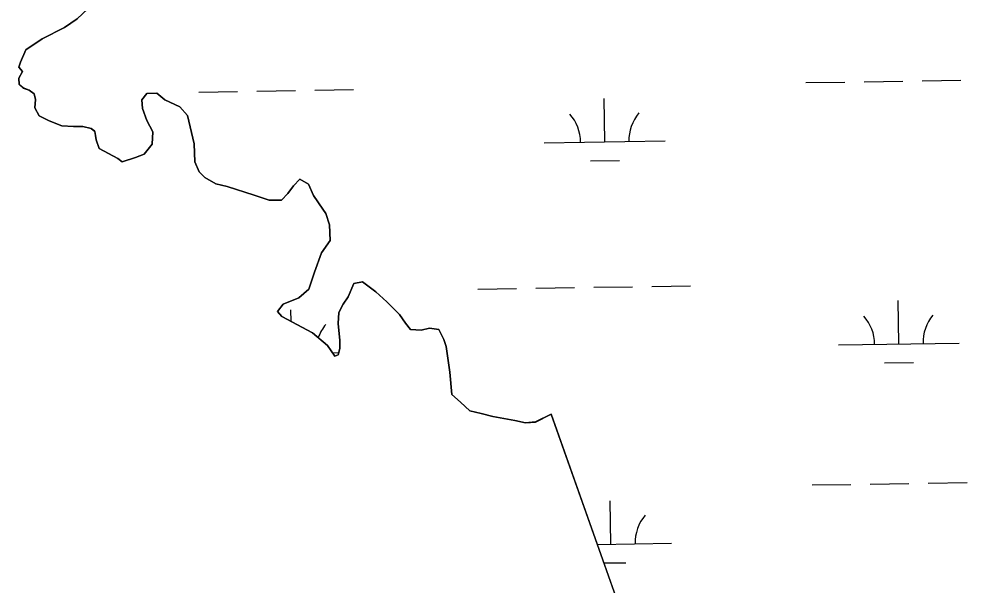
# Model space of a CAD drawing. Extents: x 3823584 to 3861785, y 301729 to 327625.
# Drawn here: x 3842031 to 3842815, y 310922 to 311390 of the extents above; entities that cross this region are included whole.
import ezdxf

# ---------------------------------------------------------------- set-up
doc = ezdxf.new("R2010")
doc.units = 0
doc.layers.add('V-TOPO-SHOR', color=7, linetype='Continuous')
doc.layers.add('V-WETL-SWMP', color=7, linetype='Continuous')

msp = doc.modelspace()

# ---------------------------------------------------------------- linework, layer by layer
at = {"layer": 'V-TOPO-SHOR'}
for points in [[(3842088.17, 311398.5), (3842079.34, 311390.21), (3842069.04, 311383.1), (3842050.47, 311373.89), (3842036.92, 311364.71), (3842032.53, 311354.36), (3842031.36, 311350.23)], [(3842031.36, 311350.23), (3842034.32, 311346.7), (3842031.39, 311341.37), (3842031.4, 311336.06), (3842034.95, 311333.12), (3842039.68, 311331.37), (3842043.82, 311328.43), (3842045.01, 311323.71), (3842044.44, 311316.62), (3842048.01, 311310.14), (3842056.28, 311306.04), (3842066.92, 311301.94), (3842076.36, 311301.37), (3842084.03, 311301.4), (3842091.12, 311299.65), (3842094.08, 311297.29), (3842095.28, 311290.22), (3842097.67, 311283.14), (3842105.35, 311279.03), (3842113.04, 311274.92), (3842116.58, 311271.98), (3842127.79, 311275.56), (3842134.86, 311278.53), (3842141.33, 311286.81), (3842141.89, 311296.85), (3842137.14, 311306.28), (3842133.57, 311316.3), (3842132.96, 311323.38), (3842137.08, 311328.71), (3842145.34, 311328.73), (3842151.85, 311323.44), (3842164.26, 311317.57), (3842170.77, 311310.51), (3842176.15, 311286.91), (3842176.79, 311272.16), (3842180.35, 311263.91), (3842185.09, 311259.2), (3842193.96, 311253.91), (3842203.41, 311251.58), (3842225.86, 311244.57), (3842238.27, 311240.47), (3842248.3, 311240.5), (3842253.6, 311245.83), (3842258.3, 311252.34), (3842263.6, 311257.66), (3842270.69, 311253.55), (3842274.85, 311244.12), (3842282.56, 311232.93), (3842284.93, 311229.4), (3842287.91, 311219.96), (3842288.54, 311206.98), (3842281.48, 311196.92), (3842275.63, 311180.97), (3842270.95, 311166.79), (3842262.71, 311159.68), (3842249.74, 311154.33), (3842245.03, 311148.42), (3842248.59, 311144.29), (3842274.01, 311130.79), (3842286.43, 311120.21), (3842292.36, 311111.37), (3842295.31, 311112.56), (3842296.47, 311117.88), (3842296.46, 311124.37), (3842295.23, 311138.53), (3842295.79, 311147.39), (3842299.32, 311154.48), (3842303.43, 311160.39), (3842308.12, 311171.62), (3842315.2, 311172.82), (3842326.44, 311164.59), (3842335.32, 311156.36), (3842345.97, 311145.76), (3842350.71, 311138.7), (3842354.86, 311133.4), (3842363.71, 311132.83), (3842370.79, 311134.62), (3842378.47, 311133.47), (3842382.63, 311125.21), (3842384.41, 311119.32), (3842387.43, 311098.08), (3842389.25, 311079.79), (3842396.35, 311073.32), (3842404.05, 311066.26), (3842413.5, 311063.92), (3842422.95, 311061.59), (3842441.26, 311058.1), (3842450.12, 311056.36), (3842458.38, 311056.97), (3842471.34, 311063.5), (3842548.72, 310844.76)]]:
    msp.add_lwpolyline(points, dxfattribs=at)
at = {"layer": 'V-WETL-SWMP'}
for p, q in [((3842069.04, 311383.1), (3842079.34, 311390.21)), ((3842050.47, 311373.9), (3842069.04, 311383.1)), ((3842036.92, 311364.71), (3842050.47, 311373.9)), ((3842032.53, 311354.37), (3842036.92, 311364.71)), ((3842031.36, 311350.23), (3842032.53, 311354.37)), ((3842034.32, 311346.7), (3842031.36, 311350.23)), ((3842031.39, 311341.38), (3842034.32, 311346.7)), ((3842031.4, 311336.07), (3842031.39, 311341.38)), ((3842681.82, 311337.55), (3842713.82, 311338.05)), ((3842729.81, 311338.29), (3842761.81, 311338.79)), ((3842777.81, 311339.03), (3842809.81, 311339.53)), ((3842034.95, 311333.13), (3842031.4, 311336.07)), ((3842039.68, 311331.37), (3842034.95, 311333.13)), ((3842043.82, 311328.43), (3842039.68, 311331.37)), ((3842179.97, 311329.81), (3842211.97, 311330.31)), ((3842227.97, 311330.55), (3842259.96, 311331.05)), ((3842275.96, 311331.29), (3842307.96, 311331.79)), ((3842045.01, 311323.71), (3842043.82, 311328.43)), ((3842044.44, 311316.63), (3842045.01, 311323.71)), ((3842137.08, 311328.71), (3842132.96, 311323.38)), ((3842132.96, 311323.38), (3842133.57, 311316.3)), ((3842145.34, 311328.73), (3842137.08, 311328.71)), ((3842151.85, 311323.44), (3842145.34, 311328.73)), ((3842164.26, 311317.57), (3842151.85, 311323.44)), ((3842515.49, 311288.55), (3842514.94, 311324.55)), ((3842048.01, 311310.15), (3842044.44, 311316.63)), ((3842133.57, 311316.3), (3842137.14, 311306.28)), ((3842170.77, 311310.51), (3842164.26, 311317.57)), ((3842056.28, 311306.04), (3842048.01, 311310.15)), ((3842176.15, 311286.92), (3842170.77, 311310.51)), ((3842066.92, 311301.94), (3842056.28, 311306.04)), ((3842076.36, 311301.38), (3842066.92, 311301.94)), ((3842084.04, 311301.4), (3842076.36, 311301.38)), ((3842091.12, 311299.65), (3842084.04, 311301.4)), ((3842094.08, 311297.3), (3842091.12, 311299.65)), ((3842137.14, 311306.28), (3842141.89, 311296.85)), ((3842095.28, 311290.22), (3842094.08, 311297.3)), ((3842141.89, 311296.85), (3842141.33, 311286.81)), ((3842097.67, 311283.14), (3842095.28, 311290.22)), ((3842105.35, 311279.03), (3842097.67, 311283.14)), ((3842141.33, 311286.81), (3842134.86, 311278.53)), ((3842176.79, 311272.16), (3842176.15, 311286.92)), ((3842465.5, 311287.78), (3842565.49, 311289.32)), ((3842113.04, 311274.92), (3842105.35, 311279.03)), ((3842127.79, 311275.56), (3842116.59, 311271.98)), ((3842134.86, 311278.53), (3842127.79, 311275.56)), ((3842116.59, 311271.98), (3842113.04, 311274.92)), ((3842180.35, 311263.91), (3842176.79, 311272.16)), ((3842503.73, 311272.94), (3842527.73, 311273.31)), ((3842185.09, 311259.2), (3842180.35, 311263.91)), ((3842193.96, 311253.92), (3842185.09, 311259.2)), ((3842203.41, 311251.58), (3842193.96, 311253.92)), ((3842225.86, 311244.57), (3842203.41, 311251.58)), ((3842258.3, 311252.34), (3842253.6, 311245.83)), ((3842263.6, 311257.67), (3842258.3, 311252.34)), ((3842270.69, 311253.55), (3842263.6, 311257.67)), ((3842274.85, 311244.12), (3842270.69, 311253.55)), ((3842238.27, 311240.47), (3842225.86, 311244.57)), ((3842253.6, 311245.83), (3842248.3, 311240.5)), ((3842282.56, 311232.93), (3842274.85, 311244.12)), ((3842248.3, 311240.5), (3842238.27, 311240.47)), ((3842284.93, 311229.4), (3842282.56, 311232.93)), ((3842287.91, 311219.96), (3842284.93, 311229.4)), ((3842288.54, 311206.98), (3842287.91, 311219.96)), ((3842281.48, 311196.92), (3842288.54, 311206.98)), ((3842275.63, 311180.97), (3842281.48, 311196.92)), ((3842270.95, 311166.79), (3842275.63, 311180.97)), ((3842262.71, 311159.68), (3842270.95, 311166.79)), ((3842308.12, 311171.62), (3842303.43, 311160.4)), ((3842315.2, 311172.83), (3842308.12, 311171.62)), ((3842326.44, 311164.6), (3842315.2, 311172.83)), ((3842410.51, 311166.85), (3842442.51, 311167.34)), ((3842458.51, 311167.59), (3842490.5, 311168.08)), ((3842506.5, 311168.33), (3842538.5, 311168.82)), ((3842554.49, 311169.07), (3842586.49, 311169.56)), ((3842249.74, 311154.33), (3842262.71, 311159.68)), ((3842303.43, 311160.4), (3842299.32, 311154.48)), ((3842335.32, 311156.36), (3842326.44, 311164.6)), ((3842245.03, 311148.42), (3842249.74, 311154.33)), ((3842256.31, 311140.19), (3842256.17, 311149.72)), ((3842299.32, 311154.48), (3842295.8, 311147.39)), ((3842345.97, 311145.77), (3842335.32, 311156.36)), ((3842758.57, 311121.47), (3842758.01, 311157.46)), ((3842248.59, 311144.3), (3842245.03, 311148.42)), ((3842274.01, 311130.8), (3842248.59, 311144.3)), ((3842295.8, 311147.39), (3842295.23, 311138.53)), ((3842350.71, 311138.7), (3842345.97, 311145.77)), ((3842295.23, 311138.53), (3842296.45, 311124.37)), ((3842354.86, 311133.4), (3842350.71, 311138.7)), ((3842370.79, 311134.63), (3842363.72, 311132.83)), ((3842378.47, 311133.47), (3842370.79, 311134.63)), ((3842286.43, 311120.21), (3842274.01, 311130.8)), ((3842363.72, 311132.83), (3842354.86, 311133.4)), ((3842382.63, 311125.22), (3842378.47, 311133.47)), ((3842292.36, 311111.37), (3842286.43, 311120.21)), ((3842296.45, 311124.37), (3842296.47, 311117.88)), ((3842384.41, 311119.32), (3842382.63, 311125.22)), ((3842387.43, 311098.08), (3842384.41, 311119.32)), ((3842708.58, 311120.7), (3842808.56, 311122.24)), ((3842290.43, 311114.25), (3842295.7, 311114.33)), ((3842295.31, 311112.56), (3842292.36, 311111.37)), ((3842296.47, 311117.88), (3842295.31, 311112.56)), ((3842746.81, 311105.85), (3842770.81, 311106.22)), ((3842389.25, 311079.79), (3842387.43, 311098.08)), ((3842396.36, 311073.32), (3842389.25, 311079.79)), ((3842404.05, 311066.26), (3842396.36, 311073.32)), ((3842413.5, 311063.93), (3842404.05, 311066.26)), ((3842422.95, 311061.59), (3842413.5, 311063.93)), ((3842471.34, 311063.51), (3842458.38, 311056.98)), ((3842548.72, 310844.76), (3842471.34, 311063.51)), ((3842441.26, 311058.11), (3842422.95, 311061.59)), ((3842450.12, 311056.36), (3842441.26, 311058.11)), ((3842458.38, 311056.98), (3842450.12, 311056.36)), ((3842686.95, 311004.92), (3842718.95, 311005.41)), ((3842734.94, 311005.66), (3842766.94, 311006.15)), ((3842782.94, 311006.4), (3842814.93, 311006.89)), ((3842520.62, 310955.92), (3842520.07, 310991.91)), ((3842509.46, 310955.74), (3842570.62, 310956.69)), ((3842514.89, 310940.4), (3842532.86, 310940.67))]:
    msp.add_line(p, q, dxfattribs=at)
for centre, start, end in [((3842460.25, 311288.17), 0.11154, 41.6552), ((3842570.72, 311289.88), 140.11153, 181.65519), ((3842703.33, 311121.09), 0.11154, 41.6552), ((3842813.8, 311122.79), 140.11153, 181.65519), ((3842311.95, 311115.05), 140.11153, 160.55817), ((3842575.85, 310957.24), 140.11153, 181.65519)]:
    msp.add_arc(centre, 35.25, start, end, dxfattribs=at)

doc.saveas('drawing.dxf')
